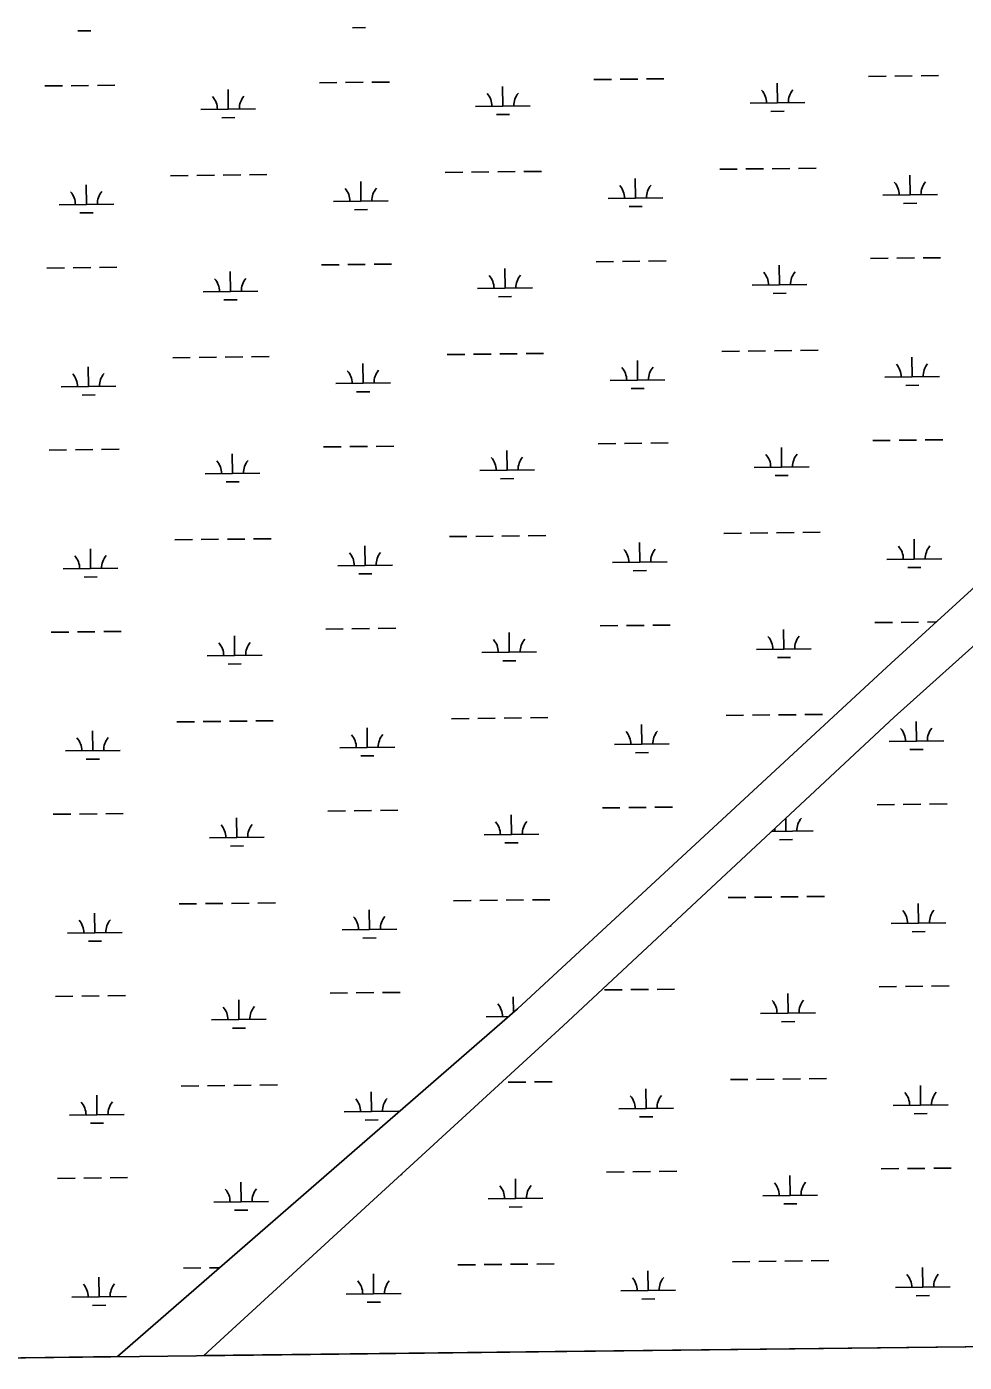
# Model space of a CAD drawing. Extents: x 3684037 to 3722149, y 433263 to 459021.
# Drawn here: x 3688984 to 3690697, y 438677 to 441118 of the extents above; entities that cross this region are included whole.
import ezdxf

# ---------------------------------------------------------------- set-up
doc = ezdxf.new("R2010")
doc.units = 0
for name, color, linetype in [('V-GRID-FRAM', 7, 'Continuous'), ('V-TOPO-SHOR', 7, 'Continuous'), ('V-WETL-SWMP', 7, 'Continuous')]:
    doc.layers.add(name, color=color, linetype=linetype)

msp = doc.modelspace()

# ---------------------------------------------------------------- linework, layer by layer
at = {"layer": 'V-GRID-FRAM'}
msp.add_lwpolyline([(3688058.9, 456858.9), (3719789.3, 457228.1), (3720008.8, 439046.9), (3688262.6, 438677.5), (3688058.9, 456858.9)], dxfattribs=at)
at = {"layer": 'V-TOPO-SHOR'}
for p, q in [((3690569.1, 439855.9), (3691607, 440790.1)), ((3691403.6, 440722.2), (3690563.9, 439955)), ((3690563.9, 439955), (3689880.6, 439323.5)), ((3689964, 439292.2), (3690569.1, 439855.9)), ((3689880.6, 439323.5), (3689149.7, 438687.8)), ((3689307.1, 438689.6), (3689964, 439292.2))]:
    msp.add_line(p, q, dxfattribs=at)
at = {"layer": 'V-WETL-SWMP'}
for p, q in [((3689077, 441110), (3689101, 441110.3)), ((3689578.9, 441115.8), (3689602.9, 441116.1)), ((3689016.8, 441009.3), (3689048.8, 441009.7)), ((3689064.8, 441009.8), (3689096.8, 441010.2)), ((3689112.8, 441010.4), (3689144.8, 441010.8)), ((3689518.6, 441015.1), (3689550.6, 441015.5)), ((3689566.6, 441015.7), (3689598.6, 441016.1)), ((3689614.6, 441016.2), (3689646.6, 441016.6)), ((3689854, 440972.6), (3689853.6, 441008.6)), ((3690020.5, 441021), (3690052.5, 441021.3)), ((3690068.5, 441021.5), (3690100.5, 441021.9)), ((3690116.5, 441022.1), (3690148.5, 441022.4)), ((3690355.9, 440978.4), (3690355.5, 441014.4)), ((3690522.4, 441026.8), (3690554.4, 441027.2)), ((3690570.4, 441027.4), (3690602.4, 441027.7)), ((3690618.4, 441027.9), (3690650.4, 441028.3)), ((3689352.1, 440966.7), (3689351.7, 441002.7)), ((3689302.1, 440966.2), (3689402.1, 440967.3)), ((3689804, 440972), (3689904, 440973.2)), ((3690305.9, 440977.8), (3690405.9, 440979)), ((3690344.1, 440962.9), (3690368.1, 440963.1)), ((3689340.3, 440951.2), (3689364.3, 440951.5)), ((3689842.2, 440957), (3689866.2, 440957.3)), ((3689246.7, 440845.4), (3689278.7, 440845.8)), ((3689294.7, 440846), (3689326.7, 440846.4)), ((3689342.7, 440846.6), (3689374.7, 440846.9)), ((3689390.7, 440847.1), (3689422.7, 440847.5)), ((3689748.6, 440851.3), (3689780.6, 440851.7)), ((3689796.6, 440851.8), (3689828.6, 440852.2)), ((3689844.6, 440852.4), (3689876.5, 440852.8)), ((3689892.5, 440853), (3689924.5, 440853.3)), ((3690096.4, 440804.6), (3690096, 440840.6)), ((3690250.4, 440857.1), (3690282.4, 440857.5)), ((3690298.4, 440857.7), (3690330.4, 440858.1)), ((3690346.4, 440858.2), (3690378.4, 440858.6)), ((3690394.4, 440858.8), (3690426.4, 440859.2)), ((3690598.3, 440810.4), (3690597.9, 440846.4)), ((3689092.7, 440792.9), (3689092.3, 440828.9)), ((3689594.6, 440798.7), (3689594.1, 440834.7)), ((3689042.7, 440792.3), (3689142.7, 440793.5)), ((3689544.6, 440798.2), (3689644.6, 440799.3)), ((3690046.4, 440804), (3690146.4, 440805.2)), ((3690084.6, 440789), (3690108.6, 440789.3)), ((3690548.3, 440809.8), (3690648.3, 440811)), ((3690569.1, 439855.9), (3691607, 440790.1)), ((3690586.5, 440794.9), (3690610.5, 440795.1)), ((3689080.9, 440777.3), (3689104.9, 440777.6)), ((3689582.7, 440783.2), (3689606.7, 440783.5)), ((3691403.6, 440722.2), (3690563.9, 439955)), ((3690526.3, 440694.1), (3690558.3, 440694.5)), ((3690574.3, 440694.7), (3690606.2, 440695.1)), ((3690622.2, 440695.3), (3690654.2, 440695.6)), ((3689020.6, 440676.6), (3689052.6, 440677)), ((3689068.6, 440677.2), (3689100.6, 440677.6)), ((3689116.6, 440677.7), (3689148.6, 440678.1)), ((3689356, 440634.1), (3689355.6, 440670.1)), ((3689522.5, 440682.5), (3689554.5, 440682.8)), ((3689570.5, 440683), (3689602.5, 440683.4)), ((3689618.5, 440683.6), (3689650.5, 440684)), ((3689857.9, 440639.9), (3689857.4, 440675.9)), ((3690024.4, 440688.3), (3690056.4, 440688.7)), ((3690072.4, 440688.9), (3690104.4, 440689.2)), ((3690120.4, 440689.4), (3690152.4, 440689.8)), ((3690359.7, 440645.8), (3690359.3, 440681.8)), ((3690309.7, 440645.2), (3690409.7, 440646.4)), ((3689306, 440633.5), (3689406, 440634.7)), ((3689344.2, 440618.5), (3689368.2, 440618.8)), ((3689807.9, 440639.4), (3689907.9, 440640.5)), ((3689846, 440624.4), (3689870, 440624.6)), ((3690347.9, 440630.2), (3690371.9, 440630.5)), ((3689752.4, 440518.6), (3689784.4, 440519)), ((3689800.4, 440519.2), (3689832.4, 440519.6)), ((3689848.4, 440519.7), (3689880.4, 440520.1)), ((3689896.4, 440520.3), (3689928.4, 440520.7)), ((3690254.3, 440524.5), (3690286.3, 440524.8)), ((3690302.3, 440525), (3690334.3, 440525.4)), ((3690350.3, 440525.6), (3690382.3, 440526)), ((3690398.3, 440526.1), (3690430.3, 440526.5)), ((3689096.6, 440460.3), (3689096.1, 440496.3)), ((3689250.6, 440512.8), (3689282.6, 440513.2)), ((3689298.6, 440513.3), (3689330.5, 440513.7)), ((3689346.5, 440513.9), (3689378.5, 440514.3)), ((3689394.5, 440514.5), (3689426.5, 440514.8)), ((3689598.4, 440466.1), (3689598, 440502.1)), ((3690100.3, 440471.9), (3690099.9, 440507.9)), ((3690602.2, 440477.8), (3690601.8, 440513.8)), ((3690050.3, 440471.4), (3690150.3, 440472.5)), ((3690552.2, 440477.2), (3690652.2, 440478.4)), ((3689046.6, 440459.7), (3689146.6, 440460.8)), ((3689548.4, 440465.5), (3689648.4, 440466.7)), ((3689586.6, 440450.5), (3689610.6, 440450.8)), ((3690088.5, 440456.4), (3690112.5, 440456.6)), ((3690590.4, 440462.2), (3690614.4, 440462.5)), ((3689084.7, 440444.7), (3689108.7, 440445)), ((3689526.4, 440349.8), (3689558.4, 440350.2)), ((3689574.4, 440350.4), (3689606.4, 440350.7)), ((3689622.4, 440350.9), (3689654.4, 440351.3)), ((3690028.3, 440355.7), (3690060.2, 440356)), ((3690076.2, 440356.2), (3690108.2, 440356.6)), ((3690124.2, 440356.8), (3690156.2, 440357.1)), ((3690363.6, 440313.1), (3690363.2, 440349.1)), ((3690530.1, 440361.5), (3690562.1, 440361.9)), ((3690578.1, 440362.1), (3690610.1, 440362.4)), ((3690626.1, 440362.6), (3690658.1, 440363)), ((3689024.5, 440344), (3689056.5, 440344.3)), ((3689072.5, 440344.5), (3689104.5, 440344.9)), ((3689120.5, 440345.1), (3689152.5, 440345.5)), ((3689359.9, 440301.4), (3689359.4, 440337.4)), ((3689861.7, 440307.3), (3689861.3, 440343.3)), ((3689309.9, 440300.9), (3689409.9, 440302)), ((3689811.7, 440306.7), (3689911.7, 440307.9)), ((3690313.6, 440312.5), (3690413.6, 440313.7)), ((3689348, 440285.9), (3689372, 440286.2)), ((3689849.9, 440291.7), (3689873.9, 440292)), ((3690351.8, 440297.6), (3690375.8, 440297.8)), ((3689254.4, 440180.1), (3689286.4, 440180.5)), ((3689302.4, 440180.7), (3689334.4, 440181.1)), ((3689350.4, 440181.3), (3689382.4, 440181.6)), ((3689398.4, 440181.8), (3689430.4, 440182.2)), ((3689756.3, 440186), (3689788.3, 440186.4)), ((3689804.3, 440186.5), (3689836.3, 440186.9)), ((3689852.3, 440187.1), (3689884.3, 440187.5)), ((3689900.3, 440187.7), (3689932.3, 440188)), ((3690258.2, 440191.8), (3690290.2, 440192.2)), ((3690306.2, 440192.4), (3690338.2, 440192.7)), ((3690354.2, 440192.9), (3690386.2, 440193.3)), ((3690402.2, 440193.5), (3690434.2, 440193.9)), ((3690606.1, 440145.1), (3690605.6, 440181.1)), ((3689100.4, 440127.6), (3689100, 440163.6)), ((3689602.3, 440133.4), (3689601.9, 440169.4)), ((3690104.2, 440139.3), (3690103.8, 440175.3)), ((3689552.3, 440132.9), (3689652.3, 440134)), ((3690054.2, 440138.7), (3690154.2, 440139.9)), ((3690556.1, 440144.5), (3690656.1, 440145.7)), ((3690594.2, 440129.6), (3690618.2, 440129.8)), ((3689050.4, 440127), (3689150.4, 440128.2)), ((3689088.6, 440112), (3689112.6, 440112.3)), ((3689590.5, 440117.9), (3689614.5, 440118.2)), ((3690092.4, 440123.7), (3690116.4, 440124)), ((3689028.4, 440011.3), (3689060.4, 440011.7)), ((3689076.4, 440011.9), (3689108.4, 440012.3)), ((3689124.4, 440012.4), (3689156.4, 440012.8)), ((3689530.2, 440017.2), (3689562.2, 440017.5)), ((3689578.2, 440017.7), (3689610.2, 440018.1)), ((3689626.2, 440018.3), (3689658.2, 440018.7)), ((3689865.6, 439974.6), (3689865.2, 440010.6)), ((3690032.1, 440023), (3690064.1, 440023.4)), ((3690080.1, 440023.6), (3690112.1, 440023.9)), ((3690128.1, 440024.1), (3690160.1, 440024.5)), ((3690367.5, 439980.5), (3690367.1, 440016.5)), ((3690534, 440028.8), (3690566, 440029.2)), ((3690582, 440029.4), (3690614, 440029.8)), ((3690630, 440030), (3690646.1, 440030.1)), ((3689363.7, 439968.8), (3689363.3, 440004.8)), ((3689313.7, 439968.2), (3689413.7, 439969.4)), ((3689815.6, 439974), (3689915.6, 439975.2)), ((3689853.8, 439959.1), (3689877.8, 439959.3)), ((3690317.5, 439979.9), (3690417.5, 439981.1)), ((3690355.7, 439964.9), (3690379.7, 439965.2)), ((3689351.9, 439953.2), (3689375.9, 439953.5)), ((3690563.9, 439955), (3689880.6, 439323.5)), ((3690358, 439860.3), (3690390, 439860.7)), ((3690406, 439860.8), (3690438, 439861.2)), ((3689258.3, 439847.5), (3689290.3, 439847.9)), ((3689306.3, 439848), (3689338.3, 439848.4)), ((3689354.3, 439848.6), (3689386.3, 439849)), ((3689402.3, 439849.2), (3689434.3, 439849.5)), ((3689606.2, 439800.8), (3689605.8, 439836.8)), ((3689760.2, 439853.3), (3689792.2, 439853.7)), ((3689808.2, 439853.9), (3689840.2, 439854.3)), ((3689856.2, 439854.4), (3689888.2, 439854.8)), ((3689904.2, 439855), (3689936.2, 439855.4)), ((3689964, 439292.2), (3690569.1, 439855.9)), ((3690108.1, 439806.6), (3690107.6, 439842.6)), ((3690262, 439859.2), (3690294, 439859.5)), ((3690310, 439859.7), (3690342, 439860.1)), ((3690609.9, 439812.5), (3690609.5, 439848.5)), ((3689104.3, 439794.9), (3689103.9, 439830.9)), ((3690559.9, 439811.9), (3690659.9, 439813.1)), ((3689054.3, 439794.4), (3689154.3, 439795.5)), ((3689556.2, 439800.2), (3689656.2, 439801.4)), ((3690058.1, 439806), (3690158.1, 439807.2)), ((3690096.2, 439791.1), (3690120.2, 439791.3)), ((3690598.1, 439796.9), (3690622.1, 439797.2)), ((3689092.5, 439779.4), (3689116.5, 439779.7)), ((3689594.4, 439785.2), (3689618.4, 439785.5)), ((3690036, 439690.3), (3690068, 439690.7)), ((3690084, 439690.9), (3690116, 439691.3)), ((3690132, 439691.5), (3690164, 439691.8)), ((3690537.9, 439696.2), (3690569.9, 439696.6)), ((3690585.9, 439696.7), (3690617.9, 439697.1)), ((3690633.9, 439697.3), (3690665.9, 439697.7)), ((3689032.2, 439678.7), (3689064.2, 439679)), ((3689080.2, 439679.2), (3689112.2, 439679.6)), ((3689128.2, 439679.8), (3689160.2, 439680.2)), ((3689367.6, 439636.1), (3689367.2, 439672.1)), ((3689534.1, 439684.5), (3689566.1, 439684.9)), ((3689582.1, 439685.1), (3689614.1, 439685.4)), ((3689630.1, 439685.6), (3689662.1, 439686)), ((3689869.5, 439642), (3689869.1, 439678)), ((3690371.4, 439647.8), (3690371.1, 439671.4)), ((3689819.5, 439641.4), (3689919.5, 439642.6)), ((3690345.4, 439647.5), (3690421.4, 439648.4)), ((3689317.6, 439635.6), (3689417.6, 439636.7)), ((3689355.8, 439620.6), (3689379.8, 439620.8)), ((3689857.7, 439626.4), (3689881.7, 439626.7)), ((3690359.5, 439632.2), (3690383.5, 439632.5)), ((3689764, 439520.7), (3689796, 439521)), ((3689812, 439521.2), (3689844, 439521.6)), ((3689860, 439521.8), (3689892, 439522.2)), ((3689908, 439522.3), (3689940, 439522.7)), ((3690265.9, 439526.5), (3690297.9, 439526.9)), ((3690313.9, 439527.1), (3690345.9, 439527.4)), ((3690361.9, 439527.6), (3690393.9, 439528)), ((3690409.9, 439528.2), (3690441.9, 439528.6)), ((3689108.2, 439462.3), (3689107.8, 439498.3)), ((3689262.2, 439514.8), (3689294.2, 439515.2)), ((3689310.2, 439515.4), (3689342.2, 439515.8)), ((3689358.2, 439515.9), (3689390.2, 439516.3)), ((3689406.2, 439516.5), (3689438.2, 439516.9)), ((3689610.1, 439468.1), (3689609.6, 439504.1)), ((3690613.8, 439479.8), (3690613.4, 439515.8)), ((3690159.7, 439474.5), (3690161.9, 439474.6)), ((3690563.8, 439479.2), (3690663.8, 439480.4)), ((3689058.2, 439461.7), (3689158.2, 439462.9)), ((3689096.4, 439446.7), (3689120.4, 439447)), ((3689560.1, 439467.6), (3689660, 439468.7)), ((3689598.2, 439452.6), (3689622.2, 439452.8)), ((3690602, 439464.2), (3690626, 439464.5)), ((3689538, 439351.9), (3689570, 439352.2)), ((3689586, 439352.4), (3689618, 439352.8)), ((3689634, 439353), (3689666, 439353.3)), ((3690039.9, 439357.7), (3690071.9, 439358.1)), ((3690087.9, 439358.3), (3690119.9, 439358.6)), ((3690135.9, 439358.8), (3690167.9, 439359.2)), ((3690375.2, 439315.2), (3690374.8, 439351.2)), ((3690541.7, 439363.5), (3690573.7, 439363.9)), ((3690589.7, 439364.1), (3690621.7, 439364.5)), ((3690637.7, 439364.7), (3690669.7, 439365)), ((3689036.1, 439346), (3689068.1, 439346.4)), ((3689084.1, 439346.6), (3689116.1, 439346.9)), ((3689132.1, 439347.1), (3689164.1, 439347.5)), ((3689880.6, 439323.5), (3689149.7, 438687.8)), ((3689371.5, 439303.5), (3689371.1, 439339.5)), ((3689873.3, 439317.2), (3689872.9, 439345.3)), ((3689321.5, 439302.9), (3689421.5, 439304.1)), ((3689823.4, 439308.7), (3689864.1, 439309.2)), ((3690325.2, 439314.6), (3690425.2, 439315.7)), ((3690363.4, 439299.6), (3690387.4, 439299.9)), ((3689307.1, 438689.6), (3689964, 439292.2)), ((3689359.7, 439287.9), (3689383.7, 439288.2)), ((3689266, 439182.2), (3689298, 439182.6)), ((3689314, 439182.7), (3689346, 439183.1)), ((3689362, 439183.3), (3689394, 439183.7)), ((3689410, 439183.9), (3689442, 439184.2)), ((3689863.9, 439189.1), (3689895.9, 439189.5)), ((3689911.9, 439189.7), (3689943.9, 439190.1)), ((3690115.8, 439141.3), (3690115.4, 439177.3)), ((3690269.8, 439193.9), (3690301.8, 439194.2)), ((3690317.8, 439194.4), (3690349.8, 439194.8)), ((3690365.8, 439195), (3690397.8, 439195.4)), ((3690413.8, 439195.5), (3690445.8, 439195.9)), ((3690617.7, 439147.2), (3690617.2, 439183.2)), ((3689112, 439129.6), (3689111.6, 439165.6)), ((3689613.9, 439135.5), (3689613.5, 439171.5)), ((3689062.1, 439129.1), (3689162, 439130.2)), ((3689563.9, 439134.9), (3689663.9, 439136.1)), ((3690065.8, 439140.7), (3690165.8, 439141.9)), ((3690567.7, 439146.6), (3690667.7, 439147.7)), ((3690605.8, 439131.6), (3690629.8, 439131.9)), ((3689100.2, 439114.1), (3689124.2, 439114.4)), ((3689602.1, 439119.9), (3689626.1, 439120.2)), ((3690104, 439125.8), (3690128, 439126)), ((3690545.6, 439030.9), (3690577.6, 439031.3)), ((3690593.6, 439031.4), (3690625.6, 439031.8)), ((3690641.6, 439032), (3690673.6, 439032.4)), ((3689040, 439013.4), (3689072, 439013.7)), ((3689088, 439013.9), (3689120, 439014.3)), ((3689136, 439014.5), (3689168, 439014.9)), ((3689375.3, 438970.8), (3689374.9, 439006.8)), ((3689668, 439020.7), (3689669.9, 439020.7)), ((3689877.2, 438976.7), (3689876.8, 439012.7)), ((3690043.7, 439025), (3690075.7, 439025.4)), ((3690091.7, 439025.6), (3690123.7, 439026)), ((3690139.7, 439026.2), (3690171.7, 439026.5)), ((3690379.1, 438982.5), (3690378.7, 439018.5)), ((3690329.1, 438981.9), (3690429.1, 438983.1)), ((3689325.4, 438970.3), (3689425.3, 438971.4)), ((3689827.2, 438976.1), (3689927.2, 438977.3)), ((3689865.4, 438961.1), (3689889.4, 438961.4)), ((3690367.3, 438966.9), (3690391.3, 438967.2)), ((3689363.5, 438955.3), (3689387.5, 438955.5)), ((3690273.7, 438861.2), (3690305.7, 438861.6)), ((3690321.7, 438861.8), (3690353.7, 438862.1)), ((3690369.7, 438862.3), (3690401.6, 438862.7)), ((3690417.6, 438862.9), (3690449.6, 438863.3)), ((3689269.9, 438849.5), (3689301.9, 438849.9)), ((3689317.9, 438850.1), (3689336.5, 438850.3)), ((3689617.8, 438802.8), (3689617.4, 438838.8)), ((3689771.8, 438855.4), (3689803.8, 438855.7)), ((3689819.8, 438855.9), (3689851.8, 438856.3)), ((3689867.8, 438856.5), (3689899.8, 438856.9)), ((3689915.8, 438857), (3689947.8, 438857.4)), ((3690119.7, 438808.7), (3690119.2, 438844.7)), ((3690621.5, 438814.5), (3690621.1, 438850.5)), ((3689115.9, 438797), (3689115.5, 438833)), ((3690571.5, 438813.9), (3690671.5, 438815.1)), ((3689065.9, 438796.4), (3689165.9, 438797.6)), ((3689567.8, 438802.2), (3689667.8, 438803.4)), ((3689606, 438787.3), (3689630, 438787.5)), ((3690069.7, 438808.1), (3690169.7, 438809.3)), ((3690107.8, 438793.1), (3690131.8, 438793.4)), ((3690609.7, 438798.9), (3690633.7, 438799.2)), ((3689104.1, 438781.4), (3689128.1, 438781.7)), ((3695283.3, 438759.2), (3689307.1, 438689.6)), ((3689149.7, 438687.8), (3688262.6, 438677.5))]:
    msp.add_line(p, q, dxfattribs=at)
for centre, start, end in [((3689296.9, 440966.6), 359.8949, 41.4385), ((3689407.4, 440967.9), 139.8949, 181.4385), ((3689798.8, 440972.4), 359.8949, 41.4385), ((3689909.2, 440973.7), 139.8949, 181.4385), ((3690300.6, 440978.3), 359.8949, 41.4385), ((3690411.1, 440979.5), 139.8949, 181.4385), ((3689037.4, 440792.7), 359.8949, 41.4385), ((3689147.9, 440794), 139.8949, 181.4385), ((3689539.3, 440798.6), 359.8949, 41.4385), ((3689649.8, 440799.9), 139.8949, 181.4385), ((3690041.2, 440804.4), 359.8949, 41.4385), ((3690151.7, 440805.7), 139.8949, 181.4385), ((3690543.1, 440810.3), 359.8949, 41.4385), ((3690653.5, 440811.5), 139.8949, 181.4385), ((3690304.5, 440645.6), 359.8949, 41.4385), ((3690415, 440646.9), 139.8949, 181.4385), ((3689300.7, 440633.9), 359.8949, 41.4385), ((3689411.2, 440635.2), 139.8949, 181.4385), ((3689802.6, 440639.8), 359.8949, 41.4385), ((3689913.1, 440641.1), 139.8949, 181.4385), ((3690045.1, 440471.8), 359.8949, 41.4385), ((3690155.5, 440473.1), 139.8949, 181.4385), ((3690546.9, 440477.6), 359.8949, 41.4385), ((3690657.4, 440478.9), 139.8949, 181.4385), ((3689041.3, 440460.1), 359.8949, 41.4385), ((3689151.8, 440461.4), 139.8949, 181.4385), ((3689543.2, 440465.9), 359.8949, 41.4385), ((3689653.7, 440467.2), 139.8949, 181.4385), ((3689304.6, 440301.3), 359.8949, 41.4385), ((3689415.1, 440302.6), 139.8949, 181.4385), ((3689806.5, 440307.1), 359.8949, 41.4385), ((3689917, 440308.4), 139.8949, 181.4385), ((3690308.4, 440313), 359.8949, 41.4385), ((3690418.8, 440314.2), 139.8949, 181.4385), ((3689547.1, 440133.3), 359.8949, 41.4385), ((3689657.5, 440134.6), 139.8949, 181.4385), ((3690048.9, 440139.1), 359.8949, 41.4385), ((3690159.4, 440140.4), 139.8949, 181.4385), ((3690550.8, 440145), 359.8949, 41.4385), ((3690661.3, 440146.2), 139.8949, 181.4385), ((3689045.2, 440127.4), 359.8949, 41.4385), ((3689155.7, 440128.7), 139.8949, 181.4385), ((3689308.5, 439968.6), 359.8949, 41.4385), ((3689419, 439969.9), 139.8949, 181.4385), ((3689810.4, 439974.5), 359.8949, 41.4385), ((3689920.8, 439975.7), 139.8949, 181.4385), ((3690312.2, 439980.3), 359.8949, 41.4385), ((3690422.7, 439981.6), 139.8949, 181.4385), ((3690665.2, 439813.6), 139.8949, 181.4385), ((3689049.1, 439794.8), 359.8949, 41.4385), ((3689159.5, 439796.1), 139.8949, 181.4385), ((3689550.9, 439800.6), 359.8949, 41.4385), ((3689661.4, 439801.9), 139.8949, 181.4385), ((3690052.8, 439806.5), 359.8949, 41.4385), ((3690163.3, 439807.7), 139.8949, 181.4385), ((3690554.7, 439812.3), 359.8949, 41.4385), ((3689814.2, 439641.8), 359.8949, 41.4385), ((3689924.7, 439643.1), 139.8949, 181.4385), ((3690426.6, 439648.9), 139.8949, 181.4385), ((3689312.4, 439636), 359.8949, 41.4385), ((3689422.8, 439637.3), 139.8949, 181.4385), ((3690316.1, 439647.7), 359.8949, 8.2394), ((3690558.6, 439479.6), 359.8949, 41.4385), ((3690669, 439480.9), 139.8949, 181.4385), ((3689052.9, 439462.1), 359.8949, 41.4385), ((3689163.4, 439463.4), 139.8949, 181.4385), ((3689554.8, 439468), 359.8949, 41.4385), ((3689665.3, 439469.3), 139.8949, 181.4385), ((3689316.2, 439303.3), 359.8949, 41.4385), ((3689426.7, 439304.6), 139.8949, 181.4385), ((3689818.1, 439309.2), 359.8949, 41.4385), ((3690320, 439315), 359.8949, 41.4385), ((3690430.5, 439316.3), 139.8949, 181.4385), ((3689056.8, 439129.5), 359.8949, 41.4385), ((3689167.3, 439130.8), 139.8949, 181.4385), ((3689558.7, 439135.3), 359.8949, 41.4385), ((3689669.2, 439136.6), 139.8949, 181.4385), ((3690060.5, 439141.2), 359.8949, 41.4385), ((3690171, 439142.4), 139.8949, 181.4385), ((3690562.4, 439147), 359.8949, 41.4385), ((3690672.9, 439148.3), 139.8949, 181.4385), ((3690434.3, 438983.6), 139.8949, 181.4385), ((3689320.1, 438970.7), 359.8949, 41.4385), ((3689430.6, 438972), 139.8949, 181.4385), ((3689822, 438976.5), 359.8949, 41.4385), ((3689932.5, 438977.8), 139.8949, 181.4385), ((3690323.9, 438982.3), 359.8949, 41.4385), ((3690566.3, 438814.3), 359.8949, 41.4385), ((3690676.8, 438815.6), 139.8949, 181.4385), ((3689060.7, 438796.8), 359.8949, 41.4385), ((3689171.2, 438798.1), 139.8949, 181.4385), ((3689562.5, 438802.7), 359.8949, 41.4385), ((3689673, 438803.9), 139.8949, 181.4385), ((3690064.4, 438808.5), 359.8949, 41.4385), ((3690174.9, 438809.8), 139.8949, 181.4385)]:
    msp.add_arc(centre, 35.2, start, end, dxfattribs=at)

doc.saveas('drawing.dxf')
